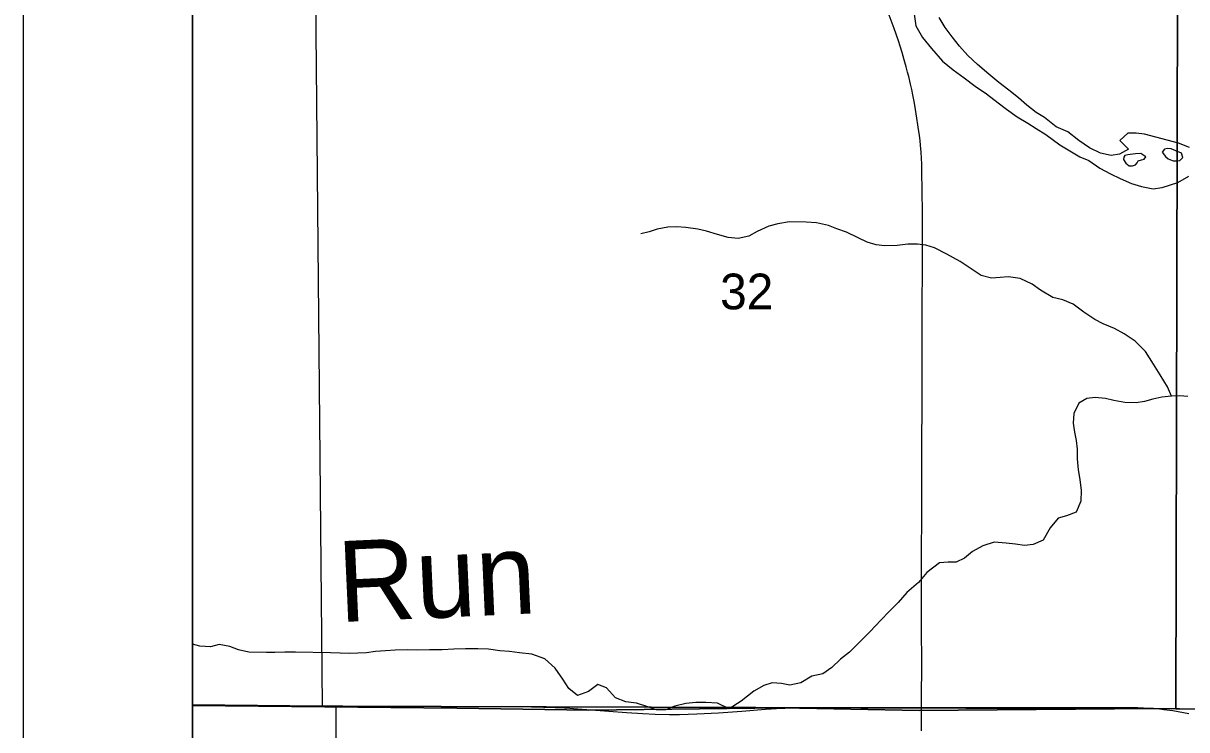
# Model space of a CAD drawing. Extents: x 0 to 680, y 0 to 440.
# Drawn here: x 341.54 to 365.58, y 294.52 to 309.11 of the extents above; entities that cross this region are included whole.
import ezdxf

# ---------------------------------------------------------------- set-up
doc = ezdxf.new("R2010")
doc.units = 0
for name, color, linetype in [('GM_X_Adjacent_County', 7, 'Continuous'), ('GM_X_County', 7, 'Continuous'), ('GM_X_County_Road', 7, 'Continuous'), ('GM_X_Major_River', 7, 'Continuous'), ('GM_X_Minor_River', 7, 'Continuous'), ('GM_X_Minor_River_Text', 7, 'Continuous'), ('GM_X_Section', 7, 'Continuous'), ('GM_X_Section_Text', 7, 'Continuous'), ('GM_X_State_Route', 7, 'Continuous'), ('GM_X_Township', 7, 'Continuous'), ('SH_Data', 7, 'Continuous'), ('SH_Text', 7, 'Continuous')]:
    doc.layers.add(name, color=color, linetype=linetype)

msp = doc.modelspace()

# ---------------------------------------------------------------- linework, layer by layer
at = {"layer": 'GM_X_Adjacent_County'}
msp.add_lwpolyline([(583.052, 415.359), (345.039, 415.359), (345.039, 188.757)], dxfattribs=at)
at = {"layer": 'GM_X_County'}
msp.add_lwpolyline([(583.052, 415.359), (345.039, 415.359), (345.039, 188.757)], dxfattribs=at)
at = {"layer": 'GM_X_County_Road'}
for points in [[(345.039, 295.035), (346.131, 295.023), (347.28, 295.012), (347.74, 295.013), (348.145, 295.013), (348.889, 295.011), (349.653, 295.004), (350.376, 295.007), (352.04, 294.997), (352.533, 294.984), (352.612, 294.981), (352.831, 294.968), (352.912, 294.962), (354.008, 294.878), (354.346, 294.856), (354.597, 294.847), (354.892, 294.837), (355.099, 294.84), (355.46, 294.851), (355.908, 294.872), (356.388, 294.909), (356.879, 294.95), (357.22, 294.967), (357.28, 294.969), (357.375, 294.972), (357.502, 294.975), (357.619, 294.977), (358.052, 294.98), (358.161, 294.981), (358.544, 294.982), (359.639, 294.982), (360.033, 294.983), (360.103, 294.983)], [(360.103, 294.983), (360.372, 294.985), (361.084, 294.983), (361.413, 294.982), (361.818, 294.981), (362.31, 294.982), (363.263, 294.979), (363.952, 294.979), (364.379, 294.979), (364.576, 294.979), (364.812, 294.971), (364.893, 294.966), (365.023, 294.955), (365.11, 294.944), (365.295, 294.917), (365.629, 294.858)]]:
    msp.add_lwpolyline(points, dxfattribs=at)
at = {"layer": 'GM_X_Major_River'}
for points in [[(359.953, 309.295), (359.983, 309.06), (360.126, 308.817), (360.309, 308.586), (360.539, 308.328), (360.757, 308.151), (360.982, 307.98), (361.213, 307.808), (361.445, 307.651), (361.689, 307.466), (361.861, 307.336), (362.079, 307.178), (362.298, 307.047), (362.47, 306.937), (362.675, 306.813), (362.959, 306.601), (363.377, 306.353), (363.563, 306.276), (363.788, 306.119), (364.006, 306.001), (364.206, 305.904), (364.445, 305.8), (364.651, 305.736), (364.891, 305.692), (365.079, 305.722), (365.402, 305.824), (365.625, 305.954)], [(365.641, 306.542), (365.415, 306.633), (365.176, 306.697), (364.942, 306.755), (364.709, 306.819), (364.536, 306.842), (364.368, 306.838), (364.199, 306.687), (364.383, 306.51), (364.194, 306.406), (364.02, 306.382), (363.799, 306.426), (363.574, 306.537), (363.355, 306.688), (363.124, 306.866), (362.885, 306.97), (362.647, 307.162), (362.475, 307.265), (362.277, 307.416), (362.106, 307.572), (361.908, 307.73), (361.703, 307.887), (361.492, 308.058), (361.261, 308.256), (361.063, 308.446), (360.886, 308.637), (360.735, 308.827), (360.591, 309.023), (360.467, 309.226)], [(364.415, 306.402), (364.368, 306.396), (364.307, 306.377), (364.287, 306.344), (364.279, 306.298), (364.325, 306.223), (364.391, 306.169), (364.464, 306.167), (364.525, 306.186), (364.559, 306.226)], [(364.559, 306.226), (364.58, 306.272), (364.647, 306.291), (364.707, 306.304), (364.735, 306.35), (364.636, 306.419), (364.522, 306.414), (364.415, 306.402)], [(365.359, 306.473), (365.26, 306.515), (365.186, 306.523), (365.126, 306.511), (365.078, 306.451), (365.143, 306.356)], [(365.143, 306.356), (365.203, 306.309), (365.302, 306.267), (365.389, 306.272), (365.443, 306.278), (365.504, 306.337), (365.472, 306.431), (365.359, 306.473)]]:
    msp.add_lwpolyline(points, dxfattribs=at)
at = {"layer": 'GM_X_Minor_River'}
for points in [[(365.268, 301.41), (365.184, 301.606), (365.034, 301.849), (364.898, 302.072), (364.728, 302.33), (364.517, 302.547), (364.292, 302.698), (364.094, 302.809), (363.854, 302.906), (363.682, 302.99), (363.457, 303.147), (363.239, 303.312), (363.026, 303.402), (362.813, 303.446), (362.561, 303.597), (362.389, 303.721), (362.144, 303.839), (361.903, 303.876), (361.729, 303.859), (361.548, 303.849), (361.335, 303.899), (361.11, 304.05), (360.898, 304.188), (360.626, 304.34), (360.368, 304.471), (360.195, 304.528), (360.021, 304.551), (359.82, 304.547), (359.599, 304.518), (359.345, 304.515), (359.164, 304.532), (358.978, 304.588), (358.792, 304.678), (358.553, 304.796), (358.354, 304.867), (358.181, 304.936), (357.934, 304.987), (357.72, 305.004), (357.372, 305.01), (357.131, 304.968), (356.949, 304.917), (356.707, 304.808), (356.531, 304.717), (356.316, 304.667), (356.109, 304.684), (355.883, 304.748), (355.656, 304.819), (355.483, 304.855), (355.229, 304.893), (355.049, 304.909), (354.862, 304.899), (354.64, 304.856), (354.472, 304.805), (354.304, 304.761)], [(365.609, 301.405), (365.442, 301.414), (365.268, 301.41), (365.067, 301.387), (364.885, 301.35), (364.711, 301.3), (364.536, 301.276), (364.302, 301.28), (364.075, 301.324), (363.902, 301.36), (363.688, 301.384), (363.521, 301.36), (363.352, 301.263), (363.248, 301.05), (363.238, 300.856), (363.262, 300.669), (363.299, 300.494), (363.316, 300.313), (363.319, 300.119), (363.342, 299.891), (363.372, 299.69), (363.402, 299.462), (363.398, 299.241), (363.301, 299.016), (363.099, 298.939), (362.924, 298.888), (362.76, 298.69), (362.615, 298.439), (362.413, 298.348), (362.232, 298.325), (362.045, 298.355), (361.852, 298.378), (361.604, 298.396), (361.369, 298.319), (361.159, 298.202), (360.99, 298.065), (360.821, 297.981), (360.654, 297.984), (360.473, 297.967), (360.209, 297.77), (360.038, 297.566), (359.8, 297.356), (359.623, 297.151), (359.433, 296.961), (359.262, 296.783), (359.044, 296.553), (358.827, 296.335), (358.616, 296.125), (358.426, 295.981), (358.249, 295.81), (358.066, 295.679), (357.838, 295.63), (357.608, 295.493), (357.38, 295.443), (357.206, 295.48), (357.013, 295.49), (356.844, 295.433), (356.635, 295.322), (356.377, 295.113), (356.127, 294.956), (355.888, 295.074), (355.648, 295.085), (355.44, 295.082), (355.232, 295.065), (355.004, 295.009), (354.809, 294.932), (354.628, 294.935), (354.448, 294.998), (354.209, 295.069), (353.995, 295.099), (353.776, 295.183), (353.592, 295.387), (353.412, 295.457), (353.223, 295.313), (352.994, 295.23), (352.815, 295.374), (352.692, 295.57), (352.528, 295.793), (352.317, 295.984), (352.051, 296.082), (351.791, 296.114), (351.59, 296.137), (351.39, 296.154), (351.156, 296.185), (350.936, 296.195), (350.675, 296.193), (350.44, 296.183), (350.199, 296.174), (349.932, 296.172), (349.691, 296.169), (349.477, 296.173), (349.222, 296.164)], [(349.222, 296.164), (349.028, 296.154), (348.82, 296.137), (348.633, 296.114), (348.452, 296.103), (348.278, 296.099), (348.09, 296.103), (347.89, 296.113), (347.167, 296.125), (346.947, 296.122), (346.739, 296.119), (346.565, 296.115), (346.197, 296.121), (345.984, 296.172), (345.811, 296.242), (345.584, 296.286), (345.41, 296.235), (345.189, 296.245), (345.039, 296.289)]]:
    msp.add_lwpolyline(points, dxfattribs=at)
at = {"layer": 'GM_X_Section'}
for points in [[(345.039, 312.563), (345.039, 295.038), (347.721, 295.012), (347.56, 312.599)], [(347.56, 312.599), (365.398, 312.641), (365.357, 294.952), (348.002, 295.007), (347.721, 295.012)], [(365.398, 312.641), (383.083, 312.727), (383.007, 294.958), (365.804, 294.95), (365.357, 294.952)], [(345.039, 295.038), (345.039, 276.895), (348.037, 276.897), (348.002, 295.007), (347.721, 295.012)], [(365.357, 294.952), (365.804, 294.95), (365.687, 277.203), (348.037, 276.897), (348.002, 295.007)]]:
    msp.add_lwpolyline(points, close=True, dxfattribs=at)
at = {"layer": 'GM_X_State_Route'}
for points in [[(360.123, 304.055), (360.124, 304.632), (360.125, 305.206), (360.112, 306.063), (360.107, 306.201), (360.102, 306.322), (360.092, 306.45), (360.08, 306.594), (360.072, 306.68), (360.058, 306.797), (360.041, 306.919), (360.028, 307.012), (360.006, 307.151), (359.979, 307.327), (359.958, 307.463), (359.924, 307.635), (359.9, 307.744), (359.876, 307.854), (359.838, 308.009), (359.816, 308.101), (359.786, 308.212), (359.744, 308.356), (359.702, 308.508), (359.661, 308.636), (359.626, 308.744), (359.535, 308.999), (359.434, 309.278)], [(360.1, 294.497), (360.102, 294.855), (360.103, 294.983), (360.104, 295.15), (360.105, 295.369), (360.106, 295.674), (360.106, 296.07), (360.105, 296.442), (360.105, 296.714), (360.105, 297.066), (360.104, 297.305), (360.104, 298.163), (360.106, 298.946), (360.11, 299.899), (360.111, 300.301), (360.112, 300.647), (360.113, 301.011), (360.113, 301.184), (360.114, 301.522), (360.114, 301.69), (360.113, 302.222), (360.113, 302.485), (360.114, 302.787), (360.115, 303.183), (360.116, 303.353), (360.123, 303.97), (360.123, 304.055)]]:
    msp.add_lwpolyline(points, dxfattribs=at)
at = {"layer": 'GM_X_Township'}
for points in [[(345.039, 401.013), (345.039, 295.02), (350.497, 294.965), (353.224, 294.93), (357.228, 294.973), (360.054, 294.917), (364.9, 294.96), (369.752, 294.899), (377.006, 294.87), (379.986, 294.818), (380.635, 294.822), (391.775, 294.926), (392.287, 294.912), (400.568, 294.878), (400.602, 312.614), (400.766, 331.273), (400.686, 347.788), (400.683, 361.148)], [(418.103, 188.464), (418.29, 277.524), (418.638, 293.332), (418.665, 294.82), (409.368, 294.878), (405.452, 294.857), (392.287, 294.912), (391.775, 294.926), (380.635, 294.822), (379.986, 294.818), (377.006, 294.87), (369.752, 294.899), (364.9, 294.96), (360.054, 294.917), (357.228, 294.973), (353.224, 294.93), (350.497, 294.965), (345.039, 295.02), (345.039, 188.757)]]:
    msp.add_lwpolyline(points, dxfattribs=at)
at = {"layer": 'SH_Data'}
for p, q in [((341.539, 418.859), (341.539, 173.859)), ((345.039, 415.359), (345.039, 177.359))]:
    msp.add_line(p, q, dxfattribs=at)
at = {"layer": 'SH_Text'}
for points in [[(345.039, 415.359), (583.039, 415.359), (583.039, 177.359), (345.039, 177.359)], [(345.039, 415.359), (345.039, 177.359), (583.038, 177.359), (583.038, 415.359)]]:
    msp.add_lwpolyline(points, close=True, dxfattribs=at)

# ---------------------------------------------------------------- texts
at = {"layer": 'GM_X_Minor_River_Text'}
msp.add_text('Run', height=1.6689, rotation=2.5863, dxfattribs=at).set_placement((348.073, 296.744))
at = {"layer": 'GM_X_Section_Text'}
msp.add_text('32', height=0.7377, rotation=0, dxfattribs=at).set_placement((355.941, 303.203))

doc.saveas('drawing.dxf')
